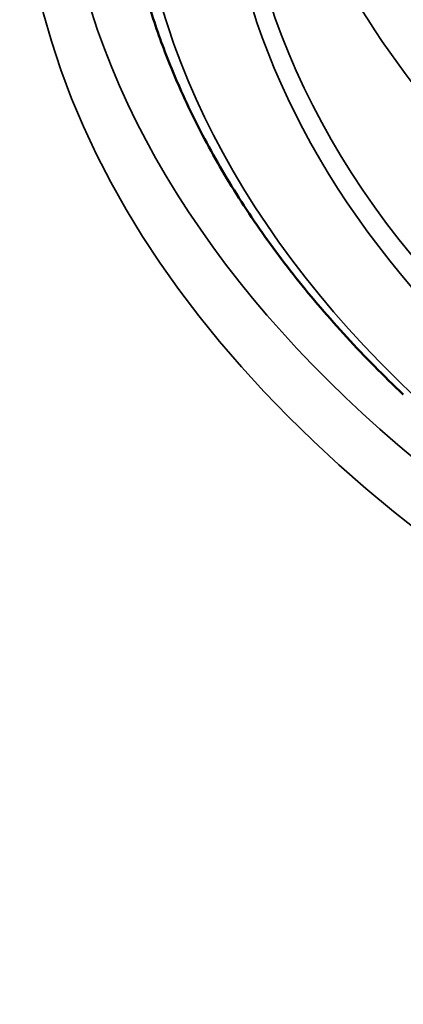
# Model space of a CAD drawing. Header units: millimetres. Extents: x 50 to 3176, y 50 to 2109.
# Tile 473 of 656: x 1871.75 to 1876.7, y 434.88 to 447.58. Entities that reach past the tile are written whole.
import ezdxf

# ---------------------------------------------------------------- set-up
doc = ezdxf.new("R2010")
doc.units = ezdxf.units.MM
doc.header["$LTSCALE"] = 10
doc.layers.add('Visible (ISO)', color=7, linetype='Continuous', lineweight=50)
doc.layers.add('Visible Narrow (ISO)', color=7, linetype='Continuous', lineweight=35)

msp = doc.modelspace()

# ---------------------------------------------------------------- linework, layer by layer
at = {"layer": 'Visible (ISO)'}
msp.add_ellipse((1876.8348, 442.8912), major_axis=(-0.1375, -0.1452), ratio=0.6972141, start_param=6.2831848, end_param=6.2833167, dxfattribs=at)
for points, knots in [([(1873.0177, 450.1094), (1873.0251, 449.8761), (1873.0421, 449.643), (1873.0948, 449.1776), (1873.1306, 448.9454), (1873.2209, 448.4826), (1873.2754, 448.2521), (1873.4029, 447.7931), (1873.4759, 447.5648), (1873.64, 447.111), (1873.7312, 446.8855), (1873.8313, 446.6617)], [3.94550812, 3.94550812, 3.94550812, 3.94550812, 3.99234071, 3.99234071, 4.0391733, 4.0391733, 4.08600589, 4.08600589, 4.13283848, 4.13283848, 4.17967107, 4.17967107, 4.17967107, 4.17967107]), ([(1873.8313, 446.6617), (1873.9549, 446.3852), (1874.0926, 446.1111), (1874.3953, 445.5683), (1874.5605, 445.2998), (1874.9175, 444.7692), (1875.1094, 444.5071), (1875.5194, 443.9904), (1875.7373, 443.7357), (1876.1986, 443.2345), (1876.4418, 442.988), (1876.6973, 442.746)], [4.17967107, 4.17967107, 4.17967107, 4.17967107, 4.23860399, 4.23860399, 4.2975369, 4.2975369, 4.35646981, 4.35646981, 4.41540272, 4.41540272, 4.47433564, 4.47433564, 4.47433564, 4.47433564])]:
    msp.add_open_spline(points, degree=3, knots=knots, dxfattribs=at)
at = {"layer": 'Visible Narrow (ISO)'}
msp.add_ellipse((1897.9031, 449.9779), major_axis=(26.1573, 0), ratio=0.5773503, dxfattribs=at)
for centre, major_axis, start_param, end_param in [((1897.9031, 450.2501), (-24.8613, 0), 5.7358405, 6.5358656), ((1897.9031, 450.1412), (-24.6727, 0), 5.7358405, 6.8305301), ((1897.9031, 450.1412), (-23.5269, 0), 5.8068874, 6.7594832), ((1897.9031, 452.9173), (-22.0891, 0), 0.1066177, 0.4648945), ((1897.9031, 450.2874), (-23.328, 0), 6.2087968, 6.7594832), ((1897.9031, 452.1862), (-23.0836, 0), 0.1066178, 0.464896), ((1897.9031, 450.3755), (-25.6575, 0), 6.264668, 9.4432953)]:
    msp.add_ellipse(centre, major_axis=major_axis, ratio=0.5773503, start_param=start_param, end_param=end_param, dxfattribs=at)

doc.saveas('drawing.dxf')
